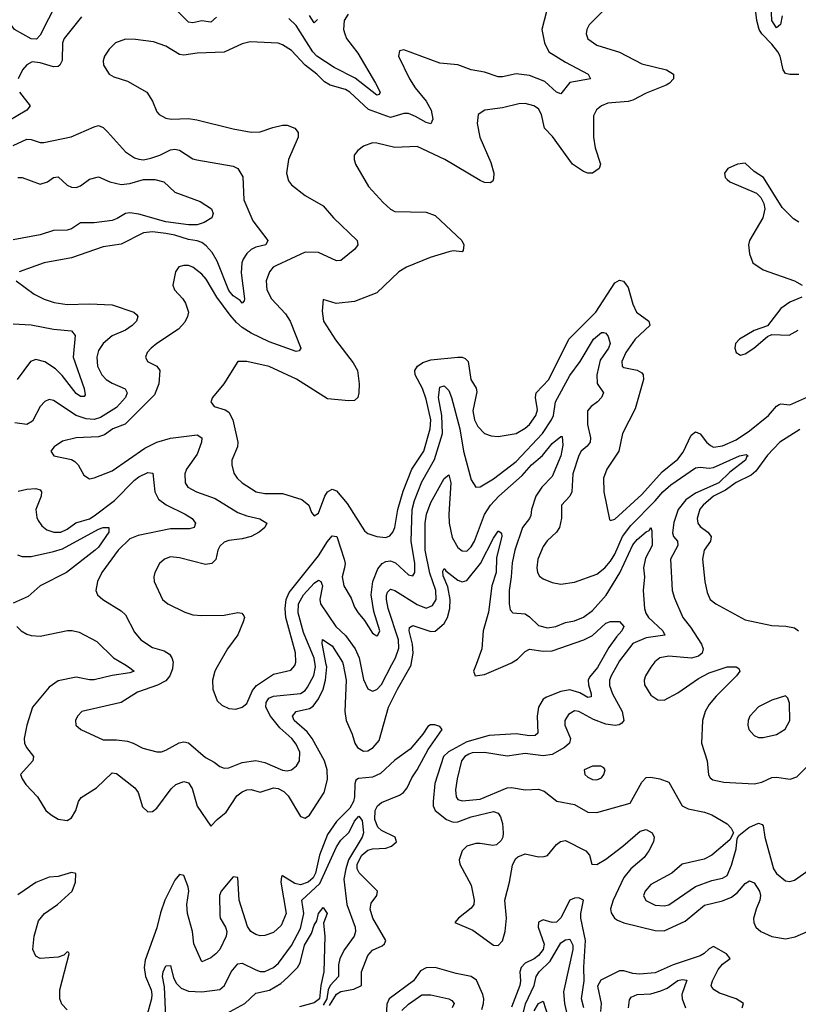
# Model space of a CAD drawing. Header units: inches. Extents: x 1694797 to 1849917, y 907313 to 1017959.
# Tile 461 of 656: x 1765479 to 1768947, y 978486 to 982873. Entities that reach past the tile are written whole.
import ezdxf

# ---------------------------------------------------------------- set-up
doc = ezdxf.new("R2010")
doc.units = ezdxf.units.IN
doc.header["$MEASUREMENT"] = 0
doc.layers.add('B7967', color=7, linetype='Continuous')
doc.layers.add('B7968', color=7, linetype='Continuous')

msp = doc.modelspace()

# ---------------------------------------------------------------- linework, layer by layer
at = {"layer": 'B7967', "color": 5}
for points, elevation in [([(1765947.2, 980000), (1765964, 979990), (1765988.7, 979970), (1765970, 979962.3), (1765890, 979950.4), (1765810, 979931.7), (1765790, 979931.4), (1765730, 979943.6), (1765650, 979926.6), (1765610, 979898.9), (1765535.3, 979810), (1765510.2, 979730.2), (1765498.2, 979670), (1765499.6, 979650), (1765508.5, 979630), (1765540.4, 979590), (1765537.6, 979570), (1765482.8, 979510), (1765489.2, 979490), (1765505.9, 979465.9), (1765557.4, 979410), (1765595.6, 979350), (1765618.3, 979330), (1765650, 979311.1), (1765690, 979304.6), (1765710, 979316.5), (1765729, 979350), (1765740.5, 979390), (1765753.2, 979406.8), (1765820.2, 979450), (1765890, 979516.6), (1765910, 979513.9), (1765991.1, 979450), (1766006.4, 979430), (1766025, 979365), (1766050, 979343.9), (1766070, 979344.7), (1766090, 979360.3), (1766153.4, 979446.6), (1766174.2, 979465.8), (1766210, 979478.7), (1766230, 979472.7), (1766247.6, 979447.6), (1766270, 979369.4), (1766330, 979279.1), (1766358, 979310), (1766398.6, 979341.4), (1766445.9, 979414.1), (1766470, 979433.2), (1766490, 979441.9), (1766510, 979442.5), (1766550, 979430.9), (1766609.5, 979450.5), (1766630, 979448), (1766654.7, 979434.7), (1766675.4, 979415.4), (1766730, 979322), (1766750, 979315.8), (1766770, 979328.2), (1766835.4, 979430), (1766850, 979487.3), (1766848, 979530), (1766836.6, 979570), (1766781.9, 979670), (1766759.4, 979699.4), (1766701.9, 979750), (1766694.6, 979770), (1766709.9, 979790.1), (1766770, 979804), (1766786.3, 979813.7), (1766810, 979847), (1766830.3, 979890), (1766841.3, 979930), (1766846.5, 979990), (1766844.6, 980000)], 620), ([(1766161, 980000), (1766159.4, 979980.6), (1766148, 979950), (1766130, 979927.5), (1766091.9, 979908.1), (1766003, 979877), (1765930, 979830.8), (1765755.5, 979790), (1765736.4, 979770), (1765726.7, 979750), (1765728.2, 979730), (1765750.7, 979710), (1765850, 979663.6), (1765910, 979665), (1765958.5, 979658.5), (1765984.9, 979650), (1766026.5, 979626.5), (1766090, 979611), (1766110, 979611.3), (1766130, 979618), (1766188.4, 979651.6), (1766210, 979655.2), (1766230, 979650.9), (1766306.1, 979586.1), (1766345.4, 979565.5), (1766370, 979544.9), (1766390, 979537.7), (1766410, 979540.2), (1766470, 979563.8), (1766530, 979572.7), (1766570, 979563.5), (1766650, 979529.6), (1766670, 979526.6), (1766690, 979530.2), (1766712.3, 979547.7), (1766725.5, 979570), (1766726.4, 979610), (1766710, 979645.3), (1766690.4, 979670), (1766637.9, 979717.9), (1766595.4, 979770), (1766575.7, 979810), (1766576.3, 979830), (1766588.4, 979850), (1766610, 979859.4), (1766730, 979870.5), (1766750, 979884.4), (1766761.3, 979898.7), (1766789.7, 979950.3), (1766795.8, 979990), (1766794.3, 980000)], 640), ([(1766363.9, 980000), (1766358, 979990), (1766347.7, 979970), (1766337, 979930), (1766338.4, 979890), (1766358.7, 979838.7), (1766378.7, 979818.7), (1766410, 979804.4), (1766441.6, 979801.6), (1766470, 979810.4), (1766490, 979826.7), (1766515.2, 979884.8), (1766532.9, 979907.1), (1766610, 979956.5), (1766685.9, 979974.1), (1766704, 979996), (1766705.4, 980000)], 660), ([(1766919.3, 980000), (1766933.4, 979930), (1766927.8, 979790), (1766932.7, 979750), (1766959.2, 979690), (1766971.1, 979650), (1766983.1, 979630), (1767010, 979613.3), (1767030, 979615.6), (1767053.5, 979630), (1767079.4, 979660.6), (1767121.8, 979810), (1767161.2, 979890), (1767222.4, 979997.6), (1767222.9, 980000)], 620), ([(1766996.5, 980000), (1767010, 979932.7), (1767030, 979891.8), (1767050, 979881.8), (1767070, 979888.4), (1767090, 979910.2), (1767137.2, 980000)], 640), ([(1768060, 980000), (1768052.7, 979987.3), (1768017.1, 979942.9), (1768011.5, 979930), (1768013, 979910), (1768025, 979870), (1768024.7, 979855.3), (1768010, 979852.2), (1767973.6, 979873.6), (1767930, 979887.3), (1767890, 979879.7), (1767824.9, 979855.1), (1767810, 979845.4), (1767790.1, 979810), (1767783.8, 979770), (1767786.7, 979693.3), (1767775.7, 979684.3), (1767750, 979682.4), (1767690, 979691.6), (1767570, 979683.7), (1767470, 979655), (1767388.5, 979611.5), (1767366.2, 979590), (1767327.5, 979470), (1767320.1, 979390), (1767320.9, 979370), (1767330.1, 979350), (1767379.5, 979310), (1767410, 979297.3), (1767430, 979298.2), (1767490, 979321.6), (1767590, 979345.4), (1767610, 979336.9), (1767621.1, 979321.1), (1767629, 979291), (1767632.2, 979250), (1767630.4, 979230), (1767623.9, 979216.1), (1767603.4, 979196.6), (1767587.1, 979192.9), (1767530, 979202.9), (1767510, 979202.2), (1767470, 979191), (1767450.1, 979170), (1767437.1, 979130), (1767440.1, 979110), (1767490, 979016.5), (1767504, 978950), (1767501.5, 978930), (1767490, 978913.9), (1767432.8, 978870), (1767416.4, 978850), (1767496.6, 978816.6), (1767590, 978749.1), (1767610, 978748), (1767630, 978768.3), (1767640.7, 978810), (1767647.3, 978870), (1767640.4, 978950), (1767660.8, 979030), (1767673.9, 979106.1), (1767686.7, 979133.3), (1767697.1, 979142.9), (1767730, 979155.6), (1767790, 979143.5), (1767815.8, 979144.2), (1767830.4, 979149.6), (1767870, 979197.6), (1767888.1, 979211.9), (1767910, 979216.2), (1768001.3, 979170), (1768017.3, 979150), (1768027.6, 979110), (1768050, 979108.1), (1768090, 979132.2), (1768166, 979190), (1768242.4, 979257.6), (1768270, 979264.8), (1768295.5, 979250), (1768304.5, 979230), (1768302, 979210), (1768281.5, 979170), (1768260, 979140), (1768201.8, 979090), (1768170, 979050.5), (1768122, 978950), (1768110.7, 978910.7), (1768113.8, 978893.8), (1768128.3, 978870), (1768141.1, 978861.1), (1768170, 978848.8), (1768310, 978814.6), (1768350, 978813.9), (1768443.7, 978856.3), (1768530, 978927.5), (1768610, 978947.1), (1768650, 978963.1), (1768676.7, 978983.3), (1768710, 979023.9), (1768730, 979036.3), (1768750, 979027.8), (1768775, 978990), (1768779, 978970), (1768776.6, 978950), (1768758.9, 978910), (1768748.2, 978868.2), (1768749.4, 978850), (1768757.5, 978830), (1768780.7, 978810), (1768830, 978788.5), (1768890, 978778.2), (1768933.9, 978786.1), (1768991.5, 978811.5)], 620), ([(1768141.2, 980000), (1768113.5, 979950), (1768106.5, 979930), (1768106, 979906), (1768119.8, 979870), (1768162.4, 979790), (1768170.2, 979750), (1768161.5, 979738.5), (1768148.8, 979731.2), (1768131.2, 979728.8), (1768090, 979734.8), (1768035.5, 979755.5), (1767970, 979791.2), (1767950, 979792.9), (1767923.1, 979776.9), (1767907.2, 979750), (1767907.5, 979730), (1767932.6, 979670), (1767928.6, 979650), (1767906.2, 979630), (1767850, 979598.4), (1767810, 979593.2), (1767730, 979603), (1767650, 979591.5), (1767550, 979608.1), (1767493.8, 979606.2), (1767479, 979601), (1767461.4, 979590), (1767447, 979570), (1767427, 979490), (1767420.8, 979440.8), (1767423.2, 979410), (1767430, 979398), (1767450, 979392.3), (1767530, 979399.6), (1767650, 979450.6), (1767670, 979452.3), (1767730, 979441.4), (1767790, 979444), (1767815.8, 979435.8), (1767871.5, 979391.5), (1767950, 979376.8), (1768010, 979342.5), (1768050, 979339.8), (1768197.9, 979382.1), (1768250, 979475.8), (1768270, 979496.4), (1768290, 979498), (1768330.4, 979490.4), (1768370, 979476.3), (1768430.3, 979370), (1768456.1, 979356.1), (1768530, 979341.5), (1768561.3, 979330), (1768630.3, 979290), (1768648.8, 979270), (1768658, 979250), (1768642, 979218), (1768561.6, 979150), (1768527.4, 979132.6), (1768430.6, 979110), (1768383.1, 979070), (1768290, 979020.3), (1768264.3, 978990), (1768258.2, 978970), (1768267.8, 978947.8), (1768310, 978927.7), (1768350, 978924.7), (1768370, 978929.5), (1768489.2, 979010.8), (1768562.3, 979037.7), (1768610, 979047.3), (1768630, 979060.2), (1768650, 979105.5), (1768670, 979178), (1768675.4, 979224.6), (1768682, 979238), (1768726.4, 979273.6), (1768770, 979293.1), (1768786.4, 979286.4), (1768790, 979280.5), (1768797.7, 979230), (1768836.3, 979090), (1768850, 979068), (1768890, 979036.1), (1768910, 979032.8), (1768930, 979038.9), (1768995.4, 979084.6)], 640), ([(1767512, 980000), (1767500.9, 979970), (1767507.7, 979950), (1767550, 979955.5), (1767653, 980000)], 620), ([(1768299.3, 980000), (1768290, 979988.2), (1768266, 979950), (1768260.7, 979930), (1768262.4, 979910), (1768290, 979862.6), (1768321.8, 979841.8), (1768350, 979841.2), (1768410, 979873.2), (1768502.1, 979937.9), (1768550, 979963.2), (1768630, 979990.2), (1768670.2, 979990.2), (1768681.6, 979981.6), (1768686.4, 979970), (1768671.7, 979950), (1768580.6, 979859.3), (1768550, 979821.4), (1768531.8, 979790), (1768519.8, 979750), (1768516.1, 979650), (1768541.5, 979570), (1768547.9, 979507.9), (1768554.9, 979494.9), (1768566.4, 979486.4), (1768615, 979475), (1768750, 979467.5), (1768784.9, 979475.1), (1768830, 979496.5), (1768850, 979498.6), (1768910.8, 979489.2), (1768940.3, 979499.7), (1768991.8, 979550)], 660), ([(1766859.4, 978480.6), (1766890, 978531.3), (1766910, 978542.4), (1766967.4, 978552.6), (1767001.1, 978570), (1767002, 978630), (1767030, 978703.8), (1767050, 978726.9), (1767093.6, 978746.4), (1767104.4, 978755.6), (1767109.3, 978770), (1767051.3, 978870), (1767039.8, 978910), (1767043.9, 978936.1), (1767069.3, 978970), (1767072.1, 978990), (1766991, 979071), (1766981.7, 979090), (1766982.4, 979110), (1767002.9, 979150), (1767030, 979173.2), (1767050, 979178.5), (1767110, 979181), (1767135.5, 979190), (1767156.6, 979210), (1767150.8, 979230.8), (1767090, 979260.1), (1767074.5, 979274.5), (1767061.3, 979310), (1767062.3, 979350), (1767071.9, 979370), (1767090, 979385.3), (1767170, 979418.3), (1767188.2, 979430), (1767204.7, 979450), (1767225.2, 979494.8), (1767249.6, 979530), (1767299, 979621), (1767360.2, 979710), (1767350, 979723.2), (1767328.4, 979731.6), (1767308.4, 979731.6), (1767296.6, 979723.4), (1767274.5, 979690), (1767217.6, 979622.4), (1767150, 979574.3), (1767086.1, 979513.9), (1767050, 979497.9), (1766988.1, 979491.9), (1766975.9, 979484.1), (1766971.1, 979468.9), (1766970.7, 979410.7), (1766965.5, 979390), (1766950, 979360.5), (1766890, 979300.1), (1766850, 979242.3), (1766814.6, 979150), (1766797, 979070), (1766785.4, 979050), (1766764.1, 979030), (1766730, 979017.5), (1766704.2, 979024.2), (1766650, 979058), (1766645.2, 979054.8), (1766642.3, 979030), (1766666.4, 978890), (1766643.6, 978836.4), (1766610, 978806.1), (1766570, 978791.7), (1766550, 978790.2), (1766530, 978796.3), (1766508.4, 978810), (1766493.1, 978833.1), (1766457, 978950), (1766450.7, 979050.7), (1766430, 979053.2), (1766375.9, 978990), (1766369.5, 978970), (1766370, 978882.4), (1766372.3, 978870), (1766396.2, 978830), (1766401.5, 978810), (1766399, 978790), (1766370, 978729.4), (1766353.1, 978710), (1766330, 978692.5), (1766290, 978675.8), (1766254.8, 978754.8), (1766248.3, 978810), (1766225.8, 978890), (1766223.9, 978930), (1766231.8, 978990), (1766228.8, 979010), (1766210, 979059.5), (1766190, 979063.6), (1766170, 979038.5), (1766125.1, 978950), (1766106.1, 978893.9), (1766090, 978826), (1766037.2, 978682.8), (1766033.7, 978650), (1766038.8, 978610), (1766063.7, 978550), (1766067.1, 978530), (1766065.6, 978510), (1766043.4, 978430)], 580), ([(1766130.3, 978429.7), (1766124.4, 978564.4), (1766114.6, 978610), (1766117.2, 978630), (1766130, 978657.1), (1766150, 978658.8), (1766163.5, 978603.5), (1766177.9, 978577.9), (1766197.7, 978557.7), (1766230, 978544.2), (1766290, 978541.9), (1766370, 978552.3), (1766390.8, 978570), (1766421.4, 978630), (1766450, 978665.8), (1766470, 978668.6), (1766530, 978639.6), (1766550, 978632.3), (1766570, 978631.8), (1766608.9, 978650), (1766631.3, 978668.7), (1766690, 978748.3), (1766730, 978824.1), (1766744, 978890), (1766735.4, 978950), (1766815.7, 979024.3), (1766890, 979187.6), (1766910, 979216.8), (1766946.6, 979253.4), (1766970, 979302.2), (1766990, 979324.1), (1767004.6, 979304.6), (1767010.6, 979249.4), (1767004.6, 979230), (1766943.5, 979130), (1766930.9, 979090), (1766922.8, 979042.8), (1766936.7, 978930), (1766972.5, 978830), (1766973.9, 978810), (1766968.1, 978790), (1766925, 978730), (1766905, 978690), (1766898.7, 978661.3), (1766898.3, 978610), (1766862.2, 978570), (1766853.3, 978550), (1766846.4, 978510), (1766830, 978482.7)], 560), ([(1765690, 978461.2), (1765666.2, 978486.2), (1765657.3, 978510), (1765657.5, 978550), (1765699.5, 978710), (1765696.9, 978716.9), (1765690, 978719.5), (1765674.8, 978705.2), (1765650, 978695.8), (1765570, 978689.5), (1765550, 978699.7), (1765537.5, 978730), (1765543.2, 978790), (1765562.8, 978857.2), (1765589.2, 978890.8), (1765646.4, 978930), (1765712.1, 978990), (1765727.6, 979030), (1765728.8, 979068.8), (1765710, 979072.5), (1765650, 979055.9), (1765610, 979052.9), (1765550, 979028.1), (1765470, 978973.9)], 580), ([(1767991.9, 978470), (1767981.5, 978510), (1767994, 978590), (1767991.2, 978651.2), (1767999.9, 978770), (1767978.1, 978870), (1767978, 978890), (1767990.5, 978950), (1767970, 978960.9), (1767950, 978958.9), (1767930, 978949.6), (1767890, 978870.6), (1767870, 978852), (1767850, 978851), (1767810, 978862.4), (1767790, 978851.6), (1767788, 978830), (1767814.4, 978754.5), (1767810.3, 978730), (1767790, 978703.7), (1767770, 978688.3), (1767730.2, 978669.8), (1767712, 978650), (1767707.1, 978630), (1767709.9, 978590), (1767706.7, 978570), (1767670, 978473.4)], 580), ([(1766383.6, 978436.4), (1766482.3, 978490), (1766530, 978536), (1766590.8, 978549.2), (1766641.3, 978578.7), (1766673.7, 978606.3), (1766716.1, 978650), (1766728, 978670), (1766747.3, 978750), (1766778.1, 978801.9), (1766790, 978839), (1766802.5, 978857.5), (1766810, 978890.3), (1766830, 978917.7), (1766847.7, 978890), (1766832, 978848), (1766837.3, 978790), (1766834.1, 978630), (1766819.8, 978570), (1766814.4, 978510), (1766790, 978492.7), (1766725, 978475)], 540), ([(1767678.7, 978270), (1767732, 978488), (1767770.5, 978570), (1767779.5, 978610), (1767792.7, 978630), (1767842.3, 978677.7), (1767890, 978760.2), (1767910, 978773), (1767930, 978775.5), (1767943.1, 978750), (1767942.8, 978730), (1767901.6, 978541.6), (1767906.4, 978490), (1767923, 978410)], 560), ([(1768696.9, 978470), (1768703.1, 978490), (1768670.4, 978510), (1768596.1, 978536.1), (1768571.8, 978550), (1768562.7, 978562.7), (1768559.2, 978570), (1768564.3, 978590), (1768590, 978640.6), (1768610, 978664.2), (1768643.6, 978690), (1768627.5, 978710), (1768570, 978743.5), (1768550, 978733.7), (1768528.4, 978711.6), (1768510, 978701.1), (1768390, 978661.1), (1768310, 978626.2), (1768240.4, 978620.4), (1768210, 978623.7), (1768170, 978635.7), (1768150, 978634.6), (1768066.9, 978593.1), (1768053.4, 978566.6), (1768069.4, 978490), (1768066.5, 978453.5)], 580), ([(1767536.8, 978463.2), (1767545.1, 978490), (1767546.7, 978510), (1767541.4, 978530), (1767513, 978593), (1767490, 978610.1), (1767422.8, 978622.8), (1767330, 978650.1), (1767290, 978649), (1767264.7, 978635.3), (1767232.9, 978590), (1767123.9, 978510), (1767113.6, 978486.4), (1767111.4, 978431.4)], 580), ([(1768190.5, 978470.5), (1768194.7, 978505.3), (1768202.6, 978517.4), (1768229.4, 978530), (1768290, 978533.2), (1768334.8, 978545.2), (1768362.4, 978557.6), (1768410, 978591.5), (1768430, 978597), (1768450, 978592.9), (1768428.8, 978530), (1768430.1, 978510), (1768444.4, 978470)], 560), ([(1767181.5, 978458.5), (1767210, 978485.8), (1767270, 978528.3), (1767310, 978528.2), (1767390.5, 978510), (1767403.5, 978503.5), (1767413.8, 978490), (1767404.6, 978470)], 560), ([(1767770, 978456.5), (1767790, 978489.3), (1767810, 978499.5), (1767842, 978402)], 540)]:
    msp.add_lwpolyline(points, dxfattribs=dict(at, elevation=elevation))
for points, elevation in [([(1768890, 979860.9), (1768830, 979841.7), (1768770, 979811), (1768731.8, 979770), (1768724.6, 979750), (1768722.6, 979730), (1768727.2, 979710), (1768750, 979683.1), (1768770, 979674.6), (1768790, 979674.3), (1768850, 979687.9), (1768888, 979712), (1768909.8, 979750), (1768908.2, 979828.2), (1768900.9, 979850)], 680), ([(1768067.3, 979547.3), (1768030, 979546.6), (1767993, 979530), (1767996.4, 979510), (1768010, 979497.6), (1768030, 979487.2), (1768050, 979486), (1768070, 979495.5), (1768081.6, 979510), (1768086.6, 979530), (1768080.2, 979540.2)], 660)]:
    msp.add_lwpolyline(points, close=True, dxfattribs=dict(at, elevation=elevation))
at = {"layer": 'B7968', "color": 5}
for points, elevation in [([(1765644, 982950), (1765570, 982803.9), (1765553.7, 982786.3), (1765530, 982787.6), (1765455.3, 982830), (1765440.7, 982850), (1765432.4, 982910)], 620), ([(1768950, 982629.4), (1768908.8, 982628.8), (1768890, 982634), (1768880.5, 982650), (1768865.8, 982710), (1768856.3, 982730), (1768830, 982764.5), (1768784.4, 982810), (1768773.5, 982830), (1768762.3, 982870), (1768750.8, 982970.8)], 680), ([(1768875.7, 982890), (1768868.2, 982851.8), (1768850, 982837.2), (1768829.2, 982870), (1768824.5, 982970)], 660), ([(1767825.7, 982910), (1767805.3, 982830), (1767817, 982770), (1767836.3, 982730), (1767910, 982683.7), (1768011.8, 982630), (1768021.6, 982610), (1767930, 982592.8), (1767890, 982542.7), (1767870, 982549.8), (1767818, 982598), (1767750, 982624), (1767690, 982631.6), (1767630, 982618.8), (1767610, 982619.1), (1767550, 982638.8), (1767490, 982649.2), (1767430, 982672.1), (1767350, 982678.8), (1767190, 982738.4), (1767170, 982734), (1767166.4, 982710), (1767214.9, 982610), (1767240.2, 982570), (1767290.1, 982510.1), (1767312.3, 982470), (1767318.6, 982430), (1767310, 982409.8), (1767290, 982414.4), (1767242.2, 982442.2), (1767210, 982454.9), (1767190, 982455.3), (1767130, 982438), (1767033.2, 982473.2), (1766950, 982550.9), (1766930, 982562), (1766861.5, 982581.5), (1766835.9, 982595.9), (1766802.6, 982630), (1766749.9, 982669.9), (1766690, 982735.2), (1766650, 982761.8), (1766630, 982769.1), (1766505.3, 982774.7), (1766470, 982765.3), (1766390, 982728.1), (1766270, 982723.5), (1766210, 982715.1), (1766190, 982718.4), (1766130, 982755.8), (1766075, 982775), (1765995.1, 982784.9), (1765950, 982785.7), (1765905.5, 982770), (1765877.8, 982742.2), (1765855.8, 982710), (1765850.3, 982690), (1765852, 982670), (1765877.1, 982630), (1765898.2, 982618.2), (1765958.7, 982598.7), (1766044.9, 982550), (1766070.2, 982510.2), (1766090, 982463), (1766100.4, 982450), (1766130, 982434.9), (1766154, 982430), (1766230, 982432.4), (1766267.7, 982427.7), (1766430, 982386.7), (1766510, 982371.8), (1766550, 982372.9), (1766606.5, 982393.5), (1766650, 982402.7), (1766670, 982403), (1766704.6, 982390), (1766719.2, 982370), (1766719.2, 982350), (1766675.8, 982250), (1766667.9, 982190), (1766675.8, 982155.8), (1766690, 982138), (1766750.3, 982090.3), (1766830, 982044.4), (1766876.5, 981990), (1766982, 981890), (1766985.3, 981870), (1766972, 981850), (1766910, 981799.8), (1766890, 981799.1), (1766810, 981835.3), (1766750, 981836.6), (1766622.1, 981777.9), (1766608, 981770), (1766591.1, 981750), (1766576.8, 981710), (1766579.4, 981670), (1766599.8, 981630), (1766663, 981563), (1766684.2, 981530), (1766731.3, 981410), (1766723, 981397), (1766710, 981394.7), (1766590, 981437.8), (1766510, 981476), (1766470, 981501.3), (1766444, 981524), (1766416.9, 981556.8), (1766357.4, 981637.4), (1766310, 981716.5), (1766290, 981739.4), (1766250, 981770.8), (1766230, 981778.2), (1766210, 981778.5), (1766187.8, 981772.2), (1766172.2, 981750), (1766160.3, 981690), (1766168.7, 981670), (1766205.2, 981630), (1766217.6, 981610), (1766230.2, 981570), (1766226.9, 981550), (1766214.2, 981525.8), (1766186.4, 981493.6), (1766090, 981429.7), (1766063.7, 981410), (1766047, 981390), (1766039.5, 981370), (1766048, 981350), (1766089.3, 981329.3), (1766103.6, 981310), (1766098.1, 981250), (1766078.5, 981201.5), (1765949.2, 981070.8), (1765892.9, 981050), (1765856, 981024), (1765830, 981014.6), (1765730.2, 981009.8), (1765670, 980995.3), (1765632.2, 980970), (1765618, 980950), (1765630.7, 980930), (1765710, 980913.4), (1765724.8, 980904.8), (1765738.5, 980890), (1765764, 980844), (1765790, 980827.6), (1765810, 980831.2), (1765890, 980862.3), (1766036.7, 980963.3), (1766089.5, 980990.5), (1766150, 981009.1), (1766270, 981022.9), (1766290.2, 981010.2), (1766288.5, 980990), (1766270, 980937.2), (1766221.5, 980870), (1766215, 980850), (1766216.1, 980810), (1766227.6, 980790), (1766266.4, 980770), (1766350, 980739.2), (1766450, 980677.1), (1766490, 980661.9), (1766548.7, 980648.7), (1766578.9, 980630), (1766571.3, 980610), (1766545.5, 980590), (1766509.2, 980570.7), (1766470, 980559.9), (1766410, 980553.2), (1766390, 980545.4), (1766370, 980527.1), (1766360.9, 980510), (1766352.2, 980467.8), (1766334.9, 980450), (1766305.9, 980445.9), (1766190, 980475.4), (1766150, 980479.4), (1766123.1, 980470), (1766101.7, 980450), (1766080.3, 980410), (1766076, 980390), (1766077.4, 980370), (1766115.5, 980290), (1766139.1, 980270), (1766213.8, 980233.8), (1766250, 980221.6), (1766290, 980218), (1766390, 980219.7), (1766450, 980232.4), (1766468.5, 980228.5), (1766476.7, 980216.7), (1766479.5, 980210), (1766474.9, 980190), (1766450, 980132), (1766404.9, 980070), (1766363.9, 980000)], 660), ([(1766355.9, 982884.1), (1766330, 982862.2), (1766290, 982868.4), (1766250, 982859), (1766230, 982861.9), (1766183.6, 982910)], 640), ([(1768075.3, 982910), (1768016, 982850), (1768004.6, 982830), (1768001.7, 982810), (1768010, 982788.5), (1768050, 982759.5), (1768150, 982728), (1768250, 982676.8), (1768360.5, 982650), (1768392, 982630), (1768391.7, 982610), (1768373.1, 982590), (1768358.3, 982581.7), (1768270, 982545.3), (1768210, 982514.6), (1768190, 982508.9), (1768098.9, 982501.1), (1768070.1, 982489.9), (1768048.8, 982471.2), (1768035.3, 982444.7), (1768035.6, 982350), (1768042.7, 982302.7), (1768066.4, 982230), (1768060.5, 982210), (1768030.2, 982189.8), (1768010, 982189.1), (1767990, 982196), (1767941.7, 982230), (1767852, 982352), (1767817.3, 982390), (1767803.5, 982450), (1767790, 982475.4), (1767769.4, 982490), (1767730, 982499.5), (1767701.8, 982498.2), (1767630, 982480.3), (1767551.3, 982470), (1767521.6, 982450), (1767516.9, 982410), (1767528, 982350), (1767577.3, 982237.3), (1767591, 982190), (1767590, 982164), (1767586.1, 982153.9), (1767574.5, 982145.5), (1767550, 982147.7), (1767530, 982157.1), (1767372.9, 982250), (1767250, 982307.9), (1767150, 982304.4), (1767070, 982323.5), (1767050, 982324.2), (1767010.3, 982309.7), (1766984.9, 982290), (1766968, 982270), (1766968, 982250), (1766974.9, 982230), (1767031.8, 982130), (1767098.4, 982058.4), (1767130, 982029.1), (1767150, 982018.6), (1767290, 982014.8), (1767330, 982001), (1767448.9, 981890), (1767456.9, 981870), (1767454.9, 981845.1), (1767450, 981839.3), (1767410, 981843.8), (1767390, 981839), (1767307, 981813), (1767201.6, 981770), (1767167.2, 981750), (1767070, 981656.4), (1766970, 981618), (1766888.4, 981608.4), (1766830, 981626), (1766825.5, 981574.5), (1766831.8, 981530), (1766886.2, 981446.2), (1766964, 981344), (1766983.2, 981310), (1766991.1, 981250), (1766990.2, 981210), (1766984.6, 981190), (1766970, 981176.4), (1766945.2, 981174.8), (1766850, 981184.4), (1766712.1, 981272.1), (1766590, 981327.3), (1766490, 981349.7), (1766450, 981349.6), (1766388.8, 981250), (1766337, 981190), (1766330.4, 981170), (1766344.9, 981150), (1766394.2, 981134.2), (1766410, 981124), (1766428.7, 981090), (1766451.1, 980990), (1766448.3, 980970), (1766424.4, 980910), (1766423.2, 980890), (1766432.2, 980852.2), (1766447.6, 980830), (1766470.3, 980810), (1766532.7, 980770), (1766570, 980761.6), (1766650, 980762.6), (1766735.7, 980735.7), (1766767.4, 980710), (1766778, 980678), (1766790, 980662.8), (1766810, 980674.9), (1766838.2, 980750), (1766849.9, 980770.1), (1766870, 980781.8), (1766890, 980773.2), (1766936.8, 980716.8), (1767015, 980595), (1767030, 980583.1), (1767070, 980570.3), (1767110, 980566.5), (1767127.2, 980572.8), (1767141.2, 980590), (1767149.9, 980610.1), (1767163.7, 980690), (1767187.4, 980772.6), (1767225.4, 980870), (1767279.4, 980950), (1767307.8, 981050), (1767309.9, 981090), (1767290, 981182.7), (1767273.8, 981230), (1767239.9, 981290), (1767239.6, 981310), (1767251.5, 981330), (1767274.7, 981345.3), (1767310, 981356.9), (1767430, 981368.9), (1767450, 981369.4), (1767463.4, 981363.4), (1767476.6, 981350), (1767488.6, 981270), (1767511.7, 981231.7), (1767515.5, 981215.5), (1767497.8, 981130), (1767504.6, 981090), (1767519.9, 981059.9), (1767550, 981028.9), (1767578.5, 981018.5), (1767610, 981015.8), (1767690, 981029.4), (1767730, 981052.6), (1767749.8, 981070), (1767778.1, 981110), (1767785.6, 981134.4), (1767776.7, 981190), (1767779, 981210), (1767835.2, 981270), (1767925.2, 981450), (1768044.9, 981570), (1768130, 981701.3), (1768150, 981712.1), (1768168.3, 981708.3), (1768190, 981680.3), (1768210, 981606), (1768226.5, 981570), (1768281.1, 981530), (1768285.2, 981510), (1768221.1, 981450), (1768179.3, 981390), (1768161.7, 981350), (1768163.2, 981330), (1768170, 981323.2), (1768230, 981310.9), (1768250, 981299.1), (1768256.3, 981290), (1768258.1, 981270), (1768219.9, 981139.9), (1768163.5, 981030), (1768147.7, 980950), (1768094.3, 980870), (1768079.3, 980830), (1768081.1, 980770), (1768106.3, 980646.3), (1768110, 980642), (1768130, 980648), (1768250, 980757.5), (1768341.1, 980858.9), (1768410, 980915.3), (1768433.9, 980946.1), (1768470, 981021.4), (1768490, 981036.3), (1768510, 981028.4), (1768539, 980990), (1768555.8, 980975.8), (1768570, 980969), (1768610, 980974.3), (1768670, 981000.8), (1768730, 981041.4), (1768815.2, 981110), (1768850, 981151.3), (1768862.1, 981157.9), (1768870, 981161.1), (1768910, 981156.8), (1768990, 981193)], 680), ([(1765753.7, 982886.3), (1765676.5, 982790), (1765668.7, 982770), (1765668.4, 982691.6), (1765657.6, 982670), (1765650, 982664.2), (1765630, 982663), (1765570, 982681.6), (1765534.6, 982685.4), (1765510, 982672.6), (1765490.9, 982649.1), (1765471.3, 982610)], 640), ([(1766942.3, 982897.7), (1766924.1, 982870), (1766921.5, 982830), (1766926.5, 982810), (1766934.4, 982790), (1766984.4, 982724.4), (1767064.2, 982590), (1767084.6, 982550), (1767079.7, 982540.3), (1767070, 982537.2), (1766972.9, 982612.9), (1766879.9, 982659.9), (1766802.6, 982710), (1766784.7, 982730), (1766710, 982847.5), (1766678.1, 982878.1)], 640), ([(1766805.4, 982874.6), (1766790, 982859.7), (1766770, 982891.3)], 620), ([(1765478, 982550), (1765524.9, 982490), (1765510.3, 982470), (1765430, 982423.1)], 640), ([(1765450, 982312.3), (1765510, 982340.5), (1765530, 982339), (1765570, 982326), (1765586.6, 982326.6), (1765708.6, 982351.4), (1765810, 982396.5), (1765830, 982401.1), (1765850, 982393.4), (1765870, 982374), (1765950, 982284.2), (1765990, 982258.3), (1766010, 982251.3), (1766030, 982248.9), (1766063.2, 982256.8), (1766102.9, 982270), (1766150, 982293.8), (1766170, 982296.6), (1766190, 982291.7), (1766250, 982253.8), (1766268.1, 982248.1), (1766430, 982220.2), (1766450.7, 982210.7), (1766473.4, 982173.4), (1766477.6, 982070), (1766517, 981977), (1766583.8, 981890), (1766574.9, 981870), (1766530, 981859.8), (1766510, 981849), (1766490, 981831.8), (1766473.7, 981806.3), (1766468.2, 981790), (1766465.9, 981745.9), (1766480.2, 981630), (1766479.1, 981620.9), (1766470.2, 981609.8), (1766461.5, 981621.5), (1766430, 981642.2), (1766410, 981666.1), (1766357.8, 981797.8), (1766335.6, 981835.6), (1766310, 981866.1), (1766290, 981880.5), (1766270, 981887.8), (1766230, 981893.3), (1766170, 981912.8), (1766130, 981920.3), (1766070, 981927.2), (1766030, 981923.4), (1765930, 981873.5), (1765850, 981861.2), (1765710, 981811.4), (1765587.3, 981790), (1765476, 981750)], 640), ([(1768950, 981971.5), (1768925.6, 981985.6), (1768875.8, 982035.8), (1768792, 982170), (1768750, 982196.3), (1768710, 982233.7), (1768676, 982230), (1768634, 982210), (1768619.1, 982190), (1768620.7, 982170), (1768630, 982160.7), (1768642.8, 982150), (1768760.3, 982100.3), (1768780.7, 982080.7), (1768793.5, 982053.5), (1768797.6, 982030), (1768788.9, 981990), (1768729.1, 981890), (1768726, 981870), (1768729.2, 981830), (1768744.9, 981790), (1768790, 981758.8), (1768930.7, 981710), (1768964, 981690)], 720), ([(1765470, 982170.1), (1765490, 982169.5), (1765570, 982140.1), (1765603.1, 982150), (1765630, 982170.3), (1765650, 982173.4), (1765690, 982136), (1765710, 982126.5), (1765730, 982125.7), (1765750, 982132.6), (1765790, 982161.9), (1765830, 982173), (1765880.8, 982150), (1765930, 982138.8), (1765970, 982143.3), (1766030, 982160.5), (1766080.9, 982160.9), (1766120.9, 982150), (1766170, 982104.4), (1766282.9, 982062.9), (1766332.6, 982030), (1766340.7, 982010), (1766334.3, 981990), (1766300.9, 981970), (1766270, 981959.4), (1766230, 981959), (1766130, 981972.4), (1766010, 982007.3), (1765970, 982013), (1765950, 982009.4), (1765913.4, 981986.6), (1765890, 981978.8), (1765810, 981967.7), (1765750, 981967.5), (1765710, 981941.2), (1765690, 981934.6), (1765630, 981934.2), (1765570, 981914.2), (1765450, 981892.7)], 620), ([(1765462.8, 981710), (1765542.4, 981650), (1765587.7, 981627.7), (1765632.6, 981612.6), (1765690, 981603.6), (1765790, 981606.6), (1765890, 981601.9), (1765986.4, 981570), (1765999, 981559), (1766005.2, 981550), (1765998.8, 981530), (1765980.2, 981510), (1765950.1, 981489.9), (1765890, 981465.2), (1765850.2, 981430), (1765830, 981398.7), (1765821.8, 981370), (1765825.8, 981330), (1765845.1, 981290), (1765864, 981270), (1765890, 981253), (1765948.9, 981228.9), (1765957.2, 981210), (1765950.1, 981190), (1765910, 981145.1), (1765838.8, 981101.2), (1765810, 981092.3), (1765774.9, 981094.9), (1765729.7, 981109.7), (1765630, 981175.9), (1765610, 981181.5), (1765590, 981172.4), (1765570, 981149.7), (1765536.2, 981083.8), (1765510, 981069.4), (1765456.4, 981076.4)], 640), ([(1768962.8, 981637.2), (1768910, 981614.5), (1768870, 981585.6), (1768810.5, 981509.5), (1768750, 981488), (1768684.9, 981450), (1768668.2, 981430), (1768663.8, 981410), (1768670.7, 981390), (1768690, 981378.4), (1768710, 981384.2), (1768749.6, 981410), (1768810, 981462), (1768829.4, 981470.6), (1768907.2, 981467.2), (1768947.3, 981490)], 720), ([(1765450, 981518.4), (1765530, 981514), (1765630, 981493.9), (1765710, 981487.2), (1765726.5, 981466.5), (1765716.4, 981370), (1765766.2, 981230), (1765770, 981202), (1765765.5, 981194.5), (1765750, 981194.5), (1765730, 981207), (1765667.3, 981287.3), (1765637.7, 981317.7), (1765590, 981348.1), (1765550, 981358.8), (1765526.7, 981350), (1765467, 981270)], 620), ([(1766705.4, 980000), (1766709.2, 980010.8), (1766707.4, 980052.6), (1766664.8, 980210), (1766661.7, 980250), (1766665.2, 980290), (1766679.5, 980320.5), (1766810, 980484.7), (1766850, 980548.7), (1766870, 980572.6), (1766890.9, 980570.9), (1766923.4, 980470), (1766928, 980450), (1766925.9, 980430), (1766914.5, 980390), (1766923.2, 980350), (1766955.5, 980295.5), (1766970, 980254.9), (1766986, 980230), (1767015.3, 980195.3), (1767050, 980138.9), (1767070, 980127.7), (1767073.6, 980130), (1767083.1, 980150), (1767056.8, 980236.8), (1767044.4, 980310), (1767052, 980370), (1767073.7, 980426.3), (1767093.2, 980450), (1767110, 980459.6), (1767130, 980461.8), (1767152.9, 980452.9), (1767210, 980399.8), (1767230, 980395.6), (1767239.4, 980410), (1767238.6, 980450), (1767222.2, 980550), (1767227.6, 980690), (1767237.7, 980730), (1767270, 980814.2), (1767326.4, 980913.6), (1767361.8, 981030), (1767358.7, 981110), (1767344, 981190), (1767350, 981236.2), (1767370, 981242.3), (1767390, 981220.2), (1767402.7, 981190), (1767439.3, 981050), (1767455.2, 980950), (1767490, 980822.4), (1767510, 980790.3), (1767530, 980792.2), (1767590, 980827.9), (1767690, 980904.5), (1767808.3, 981030), (1767848.5, 981090), (1767856.9, 981110), (1767865.1, 981170), (1767930, 981287.1), (1767975.6, 981350), (1768034.4, 981450), (1768070, 981479.7), (1768079, 981479), (1768090, 981476.5), (1768100.8, 981460.8), (1768108.8, 981430), (1768102.3, 981410), (1768064.5, 981355.5), (1768049.7, 981290), (1768051.5, 981251.5), (1768079.3, 981210), (1768070.2, 981190), (1768053.4, 981170), (1768024.2, 981150), (1768007.6, 981130), (1768007.5, 981070), (1768021.5, 981010), (1768019.8, 980990), (1768007.1, 980972.9), (1767980.2, 980950), (1767969.2, 980930.8), (1767942.2, 980850), (1767939, 980770), (1767929.5, 980750.5), (1767892.7, 980710), (1767892.7, 980652.7), (1767883, 980610), (1767870, 980588.9), (1767829.2, 980550.8), (1767810, 980525.1), (1767786.9, 980470), (1767781.7, 980430), (1767785, 980410), (1767793.9, 980393.9), (1767810, 980381), (1767850, 980365), (1767890, 980358.3), (1767950, 980367.1), (1768050, 980402.8), (1768084.7, 980430), (1768110, 980460.1), (1768130, 980490.9), (1768164.1, 980570), (1768200.8, 980619.2), (1768310, 980728.9), (1768343.6, 980770), (1768380.1, 980799.9), (1768490, 980876.3), (1768510, 980879.8), (1768550, 980874.2), (1768570, 980877.3), (1768685.7, 980930), (1768715.6, 980935.6), (1768723.7, 980930), (1768716, 980924), (1768711.9, 980910), (1768642.8, 980857.2), (1768593.4, 980810), (1768490, 980763.8), (1768446.5, 980733.5), (1768411.4, 980690), (1768392.3, 980632.3), (1768386.5, 980586.5), (1768391.9, 980570), (1768409.3, 980550), (1768410.1, 980530.1), (1768378, 980470), (1768384.6, 980330), (1768395, 980295), (1768432.6, 980210), (1768466.9, 980166.9), (1768515.6, 980090), (1768523.5, 980070), (1768518.5, 980050), (1768503, 980037), (1768471.9, 980028.1), (1768370, 980037.5), (1768330.9, 980029.1), (1768308.4, 980011.6), (1768299.3, 980000)], 660), ([(1768953.6, 981046.4), (1768865.1, 980990), (1768810, 980932.5), (1768757.9, 980862.1), (1768737.1, 980842.9), (1768670, 980810.3), (1768622.8, 980777.2), (1768568.9, 980750), (1768523.2, 980710), (1768508.6, 980691.4), (1768497.2, 980650), (1768499.5, 980630), (1768510, 980615), (1768544.7, 980590), (1768559.7, 980570), (1768555.8, 980550), (1768527.9, 980510), (1768520.2, 980470), (1768530.2, 980370), (1768540.9, 980320.9), (1768554.4, 980290), (1768579.5, 980270), (1768710, 980198.3), (1768830, 980174.4), (1768891.2, 980171.2), (1768930, 980163.1), (1768948.4, 980150)], 680), ([(1767137.2, 980000), (1767153, 980030), (1767167.9, 980072.1), (1767166.1, 980110), (1767119.5, 980250), (1767112.5, 980290), (1767112.1, 980307.9), (1767117.2, 980322.8), (1767130, 980335.9), (1767150, 980329.5), (1767250, 980266.7), (1767290, 980251.3), (1767317.1, 980262.9), (1767334.1, 980290), (1767332.7, 980330), (1767306.3, 980406.3), (1767284.5, 980510), (1767284.7, 980630), (1767290.7, 980670), (1767310, 980721.2), (1767370, 980828.9), (1767390, 980844.9), (1767398.8, 980810), (1767389.7, 980670), (1767392.4, 980630), (1767405.6, 980565.6), (1767430, 980521.8), (1767450, 980507), (1767470, 980505.4), (1767490, 980523.8), (1767504.1, 980550), (1767550, 980667.8), (1767575.5, 980710), (1767613.2, 980750), (1767717.2, 980842.8), (1767758.6, 980890), (1767808.2, 980931.8), (1767850, 980984.2), (1767890, 981016), (1767895.2, 981015.2), (1767897.7, 980977.7), (1767890, 980929.8), (1767850, 980837.8), (1767805.3, 980790), (1767777.8, 980750), (1767759, 980690), (1767755.7, 980664.3), (1767750.1, 980649.9), (1767718.6, 980610), (1767685, 980510), (1767672.7, 980452.7), (1767668.5, 980390), (1767658.5, 980330), (1767659, 980270), (1767663.7, 980243.7), (1767676, 980230), (1767730, 980225.2), (1767750, 980212.9), (1767790, 980173.8), (1767830, 980163), (1767867, 980170), (1767910, 980187.3), (1767950, 980194.7), (1767990, 980210.2), (1768030, 980240.6), (1768090.9, 980309.1), (1768152.2, 980407.8), (1768210, 980533.4), (1768230, 980557.3), (1768270, 980591), (1768283.6, 980596.4), (1768290.2, 980610.2), (1768295.1, 980595.1), (1768295.5, 980530), (1768266, 980474), (1768258.3, 980430), (1768262.1, 980390), (1768256.8, 980330), (1768262.3, 980250), (1768268.1, 980228.1), (1768279.5, 980210), (1768343.6, 980150), (1768352.7, 980130), (1768270, 980119.2), (1768210, 980092.8), (1768150, 980016), (1768141.2, 980000)], 640), ([(1765472.3, 980772.3), (1765510, 980781.6), (1765550, 980784.4), (1765570, 980778), (1765576.1, 980770), (1765573.7, 980750), (1765550.2, 980690), (1765554.7, 980654.7), (1765561.2, 980641.2), (1765578, 980618), (1765600.2, 980600.2), (1765630.1, 980590.1), (1765661.6, 980590), (1765690, 980602.5), (1765729, 980631), (1765790, 980648.7), (1765810, 980662.1), (1765900.8, 980730), (1765990, 980821.2), (1766010, 980836.4), (1766050, 980855.4), (1766071.8, 980851.8), (1766080.9, 980770), (1766096.3, 980736.3), (1766130.9, 980710.9), (1766215.2, 980670), (1766246.3, 980650), (1766262, 980630), (1766256.3, 980610), (1766234.9, 980605.1), (1766150, 980604.1), (1766005.8, 980574.2), (1765970, 980559.9), (1765917.7, 980510), (1765844.7, 980410), (1765824.7, 980370), (1765817.7, 980330), (1765825.7, 980310), (1765848.7, 980290), (1765930, 980239.2), (1765950, 980220.8), (1765990, 980143.7), (1766017.7, 980110), (1766070, 980075.5), (1766121.6, 980061.6), (1766145.5, 980045.5), (1766156.4, 980030), (1766161.8, 980010), (1766161, 980000)], 640), ([(1765469.2, 980489.2), (1765490, 980481.6), (1765530, 980481.7), (1765630, 980502.9), (1765670, 980516), (1765830, 980602.8), (1765851.1, 980611.1), (1765875.8, 980610), (1765876.3, 980590), (1765830, 980523.2), (1765815, 980510), (1765686.6, 980410), (1765569.2, 980350.8), (1765516.6, 980303.4), (1765450, 980272.8)], 620), ([(1767222.9, 980000), (1767232, 980050), (1767227.9, 980090), (1767213.3, 980150), (1767215.5, 980164.5), (1767230, 980173.6), (1767310, 980146.7), (1767330, 980148.9), (1767370, 980183), (1767384.2, 980210), (1767394.7, 980250), (1767396.5, 980290), (1767385.9, 980345.9), (1767365.3, 980394.7), (1767364.2, 980415.8), (1767370, 980428.4), (1767377.5, 980417.5), (1767430, 980375.5), (1767450, 980367.7), (1767470, 980373.8), (1767531.9, 980450), (1767590, 980563.1), (1767610, 980593.4), (1767613.4, 980593.4), (1767625.5, 980585.5), (1767626, 980570), (1767602.7, 980477.3), (1767601.6, 980410), (1767582.2, 980350), (1767566.6, 980233.4), (1767542.8, 980150), (1767537.9, 980070), (1767512, 980000)], 620), ([(1766794.3, 980000), (1766790, 980028.8), (1766742.5, 980142.5), (1766719.4, 980230), (1766720.4, 980270), (1766742.4, 980310), (1766790, 980361.7), (1766810, 980375.7), (1766820.9, 980370), (1766827.6, 980350), (1766815.8, 980290), (1766818.5, 980270), (1766886.8, 980170), (1766930, 980128.9), (1766973.8, 980070), (1766990.5, 980030), (1766996.5, 980000)], 640), ([(1767653, 980000), (1767670, 980007.4), (1767696.3, 980023.7), (1767730, 980057.8), (1767750, 980068.3), (1767810, 980060.1), (1767850, 980060.3), (1767992.5, 980110), (1768030.9, 980129.1), (1768090, 980184.3), (1768111, 980191), (1768150, 980192.2), (1768170.2, 980170), (1768161.2, 980150), (1768136.6, 980123.4), (1768103.8, 980076.2), (1768060, 980000)], 620), ([(1765466.6, 980170), (1765485.5, 980150), (1765510, 980135.7), (1765530, 980128.7), (1765570, 980126.5), (1765691.1, 980151.1), (1765712, 980152), (1765744, 980144), (1765822, 980102), (1765896.8, 980030), (1765947.2, 980000)], 620), ([(1766844.6, 980000), (1766826.6, 980093.4), (1766828, 980112), (1766870, 980082.8), (1766917.3, 980010), (1766919.3, 980000)], 620)]:
    msp.add_lwpolyline(points, dxfattribs=dict(at, elevation=elevation))

doc.saveas('drawing.dxf')
